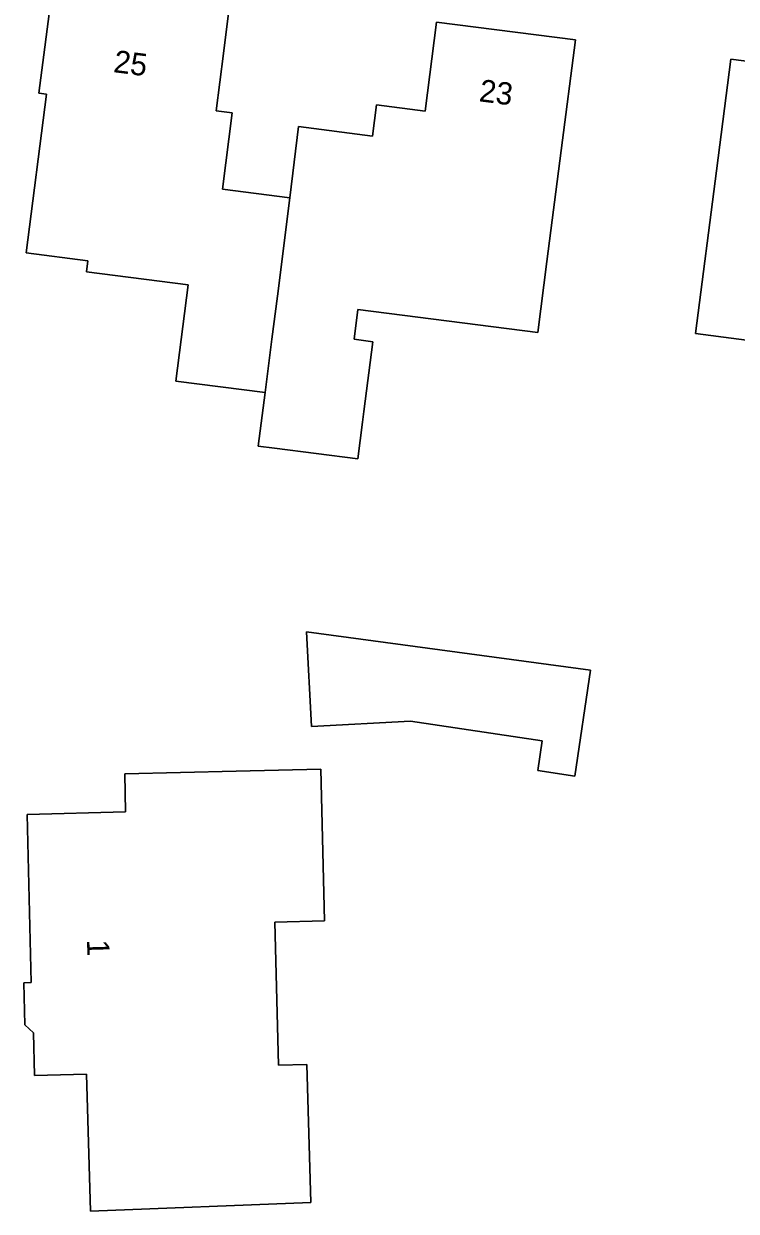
# Model space of a CAD drawing. Extents: x 161258 to 161838, y 380833 to 381727.
# Drawn here: x 161580 to 161611.9, y 381284 to 381337.3 of the extents above; entities that cross this region are included whole.
import ezdxf

# ---------------------------------------------------------------- set-up
doc = ezdxf.new("R2010")
doc.units = 0
for name, color, linetype in [('IMGEO_Erf', 7, 'Continuous'), ('IMGEO_Pand', 7, 'Continuous'), ('IMGEO_Pand_nummerreeks', 7, 'Continuous')]:
    doc.layers.add(name, color=color, linetype=linetype)

msp = doc.modelspace()

# ---------------------------------------------------------------- linework, layer by layer
at = {"layer": 'IMGEO_Erf'}
msp.add_lwpolyline([(161589.139, 381337.772), (161588.907, 381335.966), (161588.577, 381333.402), (161589.298, 381333.31), (161588.858, 381329.884), (161591.884, 381329.495), (161592.268, 381332.69), (161595.59, 381332.262), (161595.77, 381333.66), (161597.946, 381333.381), (161598.459, 381337.373), (161604.682, 381336.574), (161604.045, 381331.615), (161603.407, 381326.641), (161602.998, 381323.452), (161594.932, 381324.488), (161594.76, 381323.148), (161595.608, 381323.039), (161595.206, 381319.911), (161595.144, 381319.429), (161594.934, 381317.789), (161591.191, 381318.27), (161590.467, 381318.363), (161590.775, 381320.761), (161586.775, 381321.275), (161587.329, 381325.591), (161582.771, 381326.176), (161582.834, 381326.671), (161580.064, 381327.027), (161580.977, 381334.139), (161580.637, 381334.183), (161581.229, 381338.788)], dxfattribs=at)
for points in [[(161619.236, 381314.739), (161616.09, 381315.143), (161613.352, 381315.495), (161613.787, 381318.881), (161614.298, 381322.859), (161610.072, 381323.402), (161611.009, 381330.7), (161611.654, 381335.719), (161616.448, 381335.103), (161616.378, 381334.561), (161618.471, 381334.292), (161616.955, 381322.492), (161620.178, 381322.078), (161619.541, 381317.119)], [(161592.854, 381305.786), (161592.629, 381310.036), (161605.362, 381308.312), (161604.655, 381303.562), (161602.995, 381303.809), (161603.194, 381305.143), (161597.292, 381306.021)], [(161591.216, 381297.012), (161591.374, 381290.589), (161592.649, 381290.621), (161592.83, 381284.433), (161582.947, 381284.043), (161582.774, 381290.185), (161580.438, 381290.128), (161580.391, 381292.039), (161580.003, 381292.409), (161579.957, 381294.288), (161580.296, 381294.296), (161580.111, 381301.841), (161584.522, 381301.949), (161584.48, 381303.659), (161589.479, 381303.781), (161593.268, 381303.874), (161593.435, 381297.067)]]:
    msp.add_lwpolyline(points, close=True, dxfattribs=at)
at = {"layer": 'IMGEO_Pand'}
for points in [[(161591.884, 381329.495), (161588.858, 381329.884), (161589.298, 381333.31), (161588.577, 381333.402), (161588.907, 381335.966), (161589.139, 381337.772), (161586.203, 381338.149), (161586.344, 381339.654), (161584.253, 381339.575), (161584.105, 381338.419), (161581.229, 381338.788), (161580.637, 381334.183), (161580.977, 381334.139), (161580.064, 381327.027), (161582.834, 381326.671), (161582.771, 381326.176), (161587.329, 381325.591), (161586.775, 381321.275), (161590.775, 381320.761), (161591.082, 381323.156), (161591.325, 381325.078)], [(161604.045, 381331.615), (161604.682, 381336.574), (161598.459, 381337.373), (161597.946, 381333.381), (161595.77, 381333.66), (161595.59, 381332.262), (161592.268, 381332.69), (161591.884, 381329.495), (161591.325, 381325.078), (161591.082, 381323.156), (161590.775, 381320.761), (161590.467, 381318.363), (161591.191, 381318.27), (161594.934, 381317.789), (161595.144, 381319.429), (161595.206, 381319.911), (161595.608, 381323.039), (161594.76, 381323.148), (161594.932, 381324.488), (161602.998, 381323.452), (161603.407, 381326.641)], [(161618.471, 381334.292), (161616.378, 381334.561), (161616.448, 381335.103), (161611.654, 381335.719), (161611.009, 381330.7), (161610.072, 381323.402), (161614.298, 381322.859), (161613.787, 381318.881), (161613.352, 381315.495), (161616.09, 381315.143), (161619.236, 381314.739), (161619.541, 381317.119), (161620.178, 381322.078), (161616.955, 381322.492)], [(161605.362, 381308.312), (161592.629, 381310.036), (161592.854, 381305.786), (161597.292, 381306.021), (161603.194, 381305.143), (161602.995, 381303.809), (161604.655, 381303.562)], [(161593.268, 381303.874), (161589.479, 381303.781), (161584.48, 381303.659), (161584.522, 381301.949), (161580.111, 381301.841), (161580.296, 381294.296), (161579.957, 381294.288), (161580.003, 381292.409), (161580.391, 381292.039), (161580.438, 381290.128), (161582.774, 381290.185), (161582.947, 381284.043), (161592.83, 381284.433), (161592.649, 381290.621), (161591.374, 381290.589), (161591.216, 381297.012), (161593.435, 381297.067)]]:
    msp.add_lwpolyline(points, close=True, dxfattribs=at)

# ---------------------------------------------------------------- texts
at = {"layer": 'IMGEO_Pand_nummerreeks'}
for s, rotation, p in [('25', 352.6833, (161583.947, 381335.133)), ('23', 352.6833, (161600.333, 381333.826)), ('1', 271.5983, (161582.789, 381296.216))]:
    msp.add_text(s, height=1, rotation=rotation, dxfattribs=at).set_placement(p)

doc.saveas('drawing.dxf')
